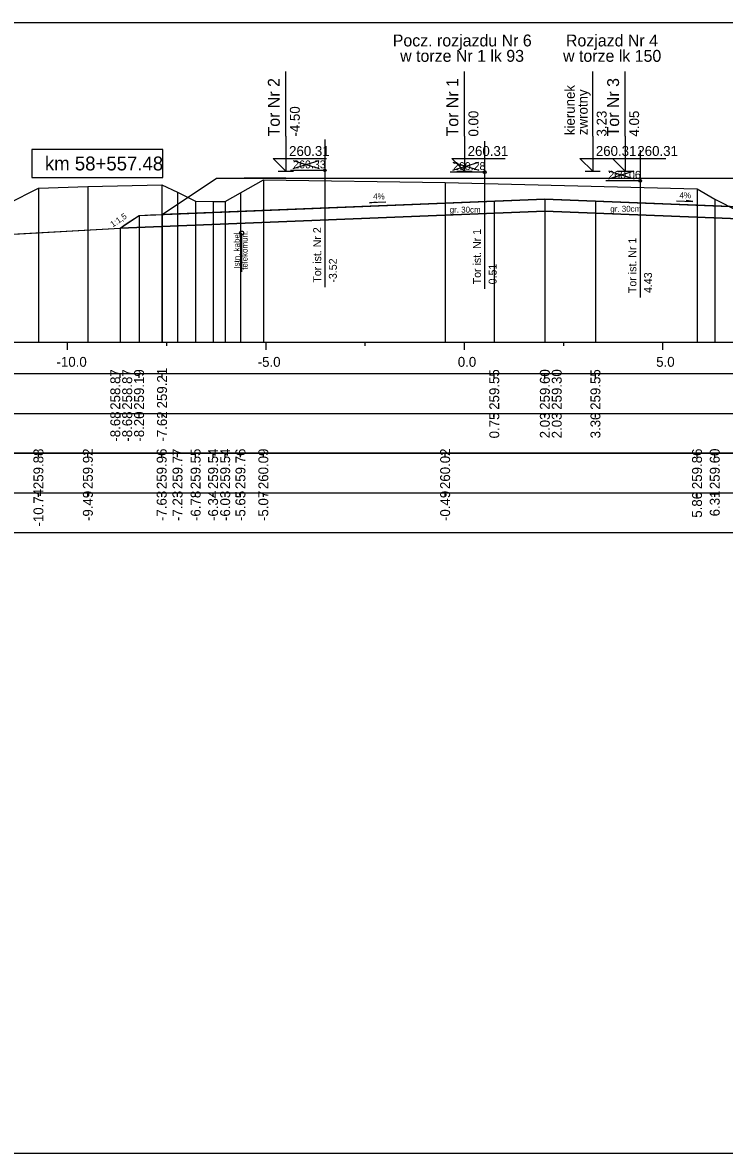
# Model space of a CAD drawing. Extents: x 6516023 to 6560129, y 5513077 to 5529206.
# Drawn here: x 6516667.08 to 6516684.76, y 5514484.66 to 5514513.16 of the extents above; entities that cross this region are included whole.
import ezdxf

# ---------------------------------------------------------------- set-up
doc = ezdxf.new("R2010")
doc.units = 0
for name, color, linetype in [('IR_default', 7, 'Continuous'), ('TOR_PRZEK_P-kable', 7, 'Continuous'), ('TOR_PRZEK_P-komponent', 7, 'Continuous'), ('TOR_PRZEK_P-opisy', 7, 'Continuous'), ('TOR_PRZEK_P-tabelka istniejace', 7, 'Continuous'), ('TOR_PRZEK_P-tabelka projektowane', 7, 'Continuous'), ('TOR_PRZEK_P-teren istniejacy', 7, 'Continuous'), ('TOR_PRZEK_P-tory istniejace', 7, 'Continuous'), ('TOR_PRZEK_P-tory projektowane', 7, 'Continuous'), ('TOR_PRZEK_P-uklad odniesienia', 7, 'Continuous'), ('TOR_PRZEK_P-warstwa ochronna I', 7, 'Continuous'), ('TOR_PRZEK_P-warstwa ochronna II', 7, 'Continuous'), ('TOR_RAMKI-ramka+tabelka 1', 7, 'Continuous')]:
    doc.layers.add(name, color=color, linetype=linetype)

msp = doc.modelspace()

# ---------------------------------------------------------------- linework, layer by layer
at = {"layer": 'IR_default'}
msp.add_lwpolyline([(6516666.496, 5514507.804), (6516669.534, 5514507.978), (6516669.691, 5514508.083), (6516670.013, 5514508.297), (6516670.3, 5514508.309), (6516670.591, 5514508.32), (6516671.271, 5514508.774), (6516671.963, 5514509.235), (6516672.308, 5514509.235), (6516672.659, 5514509.235), (6516673.182, 5514509.235), (6516673.713, 5514509.235), (6516674.581, 5514509.235), (6516675.463, 5514509.235), (6516675.959, 5514509.235), (6516676.463, 5514509.235), (6516677.331, 5514509.235), (6516678.213, 5514509.235), (6516679.081, 5514509.235), (6516679.963, 5514509.235), (6516680.236, 5514509.236), (6516680.513, 5514509.236), (6516681.381, 5514509.236), (6516682.263, 5514509.236), (6516683.131, 5514509.236), (6516684.013, 5514509.236), (6516684.348, 5514509.236), (6516684.73, 5514509.235), (6516686.494, 5514509.235)], dxfattribs=at)
at = {"layer": 'TOR_PRZEK_P-kable'}
msp.add_line((6516672.597, 5514507.853), (6516672.597, 5514506.879), dxfattribs=at)
msp.add_circle((6516672.597, 5514507.853), 0.05, dxfattribs=at)
at = {"layer": 'TOR_PRZEK_P-komponent'}
for points in [[(6516671.963, 5514509.235), (6516673.713, 5514509.235), (6516672.659, 5514509.235), (6516675.463, 5514509.235), (6516676.463, 5514509.235), (6516678.213, 5514509.235), (6516679.963, 5514509.235), (6516680.513, 5514509.236), (6516682.263, 5514509.236), (6516684.013, 5514509.236), (6516684.73, 5514509.235), (6516688.23, 5514509.235), (6516689.584, 5514508.333), (6516680.238, 5514508.706), (6516670.591, 5514508.32)], [(6516670.013, 5514508.297), (6516680.238, 5514508.706), (6516690.18, 5514508.309), (6516690.659, 5514507.99), (6516680.238, 5514508.406), (6516669.534, 5514507.978)]]:
    msp.add_lwpolyline(points, close=True, dxfattribs=at)
at = {"layer": 'TOR_PRZEK_P-opisy'}
for points in [[(6516676.234, 5514508.633), (6516675.816, 5514508.614), (6516675.984, 5514508.643)], [(6516683.552, 5514508.663), (6516683.97, 5514508.644), (6516683.802, 5514508.672)]]:
    msp.add_lwpolyline(points, dxfattribs=at)
at = {"layer": 'TOR_PRZEK_P-tabelka istniejace'}
for p, q in [((6516667.476, 5514502.206), (6516667.476, 5514502.306)), ((6516668.722, 5514502.206), (6516668.722, 5514502.306)), ((6516670.582, 5514502.206), (6516670.582, 5514502.306)), ((6516670.981, 5514502.206), (6516670.981, 5514502.306)), ((6516671.437, 5514502.206), (6516671.437, 5514502.306)), ((6516671.878, 5514502.206), (6516671.878, 5514502.306)), ((6516672.182, 5514502.206), (6516672.182, 5514502.306)), ((6516672.567, 5514502.206), (6516672.567, 5514502.306)), ((6516673.144, 5514502.206), (6516673.144, 5514502.306)), ((6516677.725, 5514502.206), (6516677.725, 5514502.306)), ((6516684.073, 5514502.206), (6516684.073, 5514502.306)), ((6516684.52, 5514502.206), (6516684.52, 5514502.306)), ((6516637.163, 5514501.306), (6516720.963, 5514501.306)), ((6516667.476, 5514501.206), (6516667.476, 5514501.306)), ((6516668.722, 5514501.206), (6516668.722, 5514501.306)), ((6516670.582, 5514501.206), (6516670.582, 5514501.306)), ((6516670.981, 5514501.206), (6516670.981, 5514501.306)), ((6516671.437, 5514501.206), (6516671.437, 5514501.306)), ((6516671.878, 5514501.206), (6516671.878, 5514501.306)), ((6516672.182, 5514501.206), (6516672.182, 5514501.306)), ((6516672.567, 5514501.206), (6516672.567, 5514501.306)), ((6516673.144, 5514501.206), (6516673.144, 5514501.306)), ((6516677.725, 5514501.206), (6516677.725, 5514501.306)), ((6516684.073, 5514501.206), (6516684.073, 5514501.306)), ((6516684.52, 5514501.206), (6516684.52, 5514501.306))]:
    msp.add_line(p, q, dxfattribs=at)
for points in [[(6516673.144, 5514509.196), (6516673.144, 5514505.306), (6516673.144, 5514505.176), (6516673.144, 5514505.106)], [(6516667.476, 5514508.985), (6516667.476, 5514505.306), (6516667.476, 5514505.176), (6516667.476, 5514505.106)], [(6516668.722, 5514509.029), (6516668.722, 5514505.306), (6516668.722, 5514505.176), (6516668.722, 5514505.106)], [(6516670.582, 5514509.069), (6516670.582, 5514505.306), (6516670.582, 5514505.176), (6516670.582, 5514505.106)], [(6516677.725, 5514509.124), (6516677.725, 5514505.306), (6516677.725, 5514505.176), (6516677.725, 5514505.106)], [(6516684.073, 5514508.97), (6516684.073, 5514505.306), (6516684.073, 5514505.176), (6516684.073, 5514505.106)], [(6516670.981, 5514508.881), (6516670.981, 5514505.306), (6516670.981, 5514505.176), (6516670.981, 5514505.106)], [(6516671.437, 5514508.659), (6516671.437, 5514505.306), (6516671.437, 5514505.176), (6516671.437, 5514505.106)], [(6516671.878, 5514508.648), (6516671.878, 5514505.306), (6516671.878, 5514505.176), (6516671.878, 5514505.106)], [(6516672.182, 5514508.648), (6516672.182, 5514505.306), (6516672.182, 5514505.176), (6516672.182, 5514505.106)], [(6516672.567, 5514508.862), (6516672.567, 5514505.306), (6516672.567, 5514505.176), (6516672.567, 5514505.106)], [(6516684.52, 5514508.709), (6516684.52, 5514505.306), (6516684.52, 5514505.176), (6516684.52, 5514505.106)]]:
    msp.add_lwpolyline(points, dxfattribs=at)
msp.add_lwpolyline([(6516637.163, 5514502.306), (6516637.163, 5514500.306), (6516720.963, 5514500.306), (6516720.963, 5514502.306)], close=True, dxfattribs=at)
at = {"layer": 'TOR_PRZEK_P-tabelka projektowane'}
for p, q in [((6516669.534, 5514504.206), (6516669.534, 5514504.306)), ((6516670.013, 5514504.206), (6516670.013, 5514504.306)), ((6516670.591, 5514504.206), (6516670.591, 5514504.306)), ((6516678.963, 5514504.206), (6516678.963, 5514504.306)), ((6516680.238, 5514504.206), (6516680.238, 5514504.306)), ((6516681.513, 5514504.206), (6516681.513, 5514504.306)), ((6516637.163, 5514503.306), (6516720.963, 5514503.306)), ((6516669.534, 5514503.206), (6516669.534, 5514503.306)), ((6516670.013, 5514503.206), (6516670.013, 5514503.306)), ((6516670.591, 5514503.206), (6516670.591, 5514503.306)), ((6516678.963, 5514503.206), (6516678.963, 5514503.306)), ((6516680.238, 5514503.206), (6516680.238, 5514503.306)), ((6516681.513, 5514503.206), (6516681.513, 5514503.306))]:
    msp.add_line(p, q, dxfattribs=at)
for points in [[(6516678.963, 5514508.655), (6516678.963, 5514505.306), (6516678.963, 5514505.176), (6516678.963, 5514505.106)], [(6516680.238, 5514508.706), (6516680.238, 5514505.306), (6516680.238, 5514505.176), (6516680.238, 5514505.106)], [(6516681.513, 5514508.656), (6516681.513, 5514505.306), (6516681.513, 5514505.176), (6516681.513, 5514505.106)], [(6516670.591, 5514508.32), (6516670.591, 5514505.306), (6516670.591, 5514505.176), (6516670.591, 5514505.106)], [(6516680.238, 5514508.406), (6516680.238, 5514505.306), (6516680.238, 5514505.176), (6516680.238, 5514505.106)], [(6516670.013, 5514508.297), (6516670.013, 5514505.306), (6516670.013, 5514505.176), (6516670.013, 5514505.106)], [(6516669.534, 5514507.978), (6516669.534, 5514505.306), (6516669.534, 5514505.176), (6516669.534, 5514505.106)]]:
    msp.add_lwpolyline(points, dxfattribs=at)
msp.add_lwpolyline([(6516637.163, 5514504.306), (6516637.163, 5514502.306), (6516720.963, 5514502.306), (6516720.963, 5514504.306)], close=True, dxfattribs=at)
at = {"layer": 'TOR_PRZEK_P-teren istniejacy'}
msp.add_lwpolyline([(6516666.714, 5514508.593), (6516667.476, 5514508.985), (6516668.722, 5514509.029), (6516670.582, 5514509.069), (6516670.981, 5514508.881), (6516671.437, 5514508.659), (6516671.878, 5514508.648), (6516672.182, 5514508.648), (6516672.567, 5514508.862), (6516673.144, 5514509.196), (6516677.725, 5514509.124), (6516684.073, 5514508.97), (6516684.52, 5514508.709), (6516685.122, 5514508.407), (6516687.277, 5514508.227), (6516688.397, 5514508.108), (6516688.748, 5514507.864), (6516689.756, 5514507.231), (6516691.167, 5514507.188), (6516694.492, 5514507.078), (6516694.81, 5514507.228), (6516695.136, 5514507.391), (6516701.174, 5514507.535), (6516702.986, 5514507.581)], dxfattribs=at)
at = {"layer": 'TOR_PRZEK_P-tory istniejace'}
for p, q in [((6516674.695, 5514510.208), (6516674.695, 5514506.488)), ((6516678.721, 5514510.166), (6516678.721, 5514506.445)), ((6516682.638, 5514509.945), (6516682.638, 5514506.225)), ((6516673.896, 5514509.48), (6516674.548, 5514509.683)), ((6516673.896, 5514509.683), (6516674.548, 5514509.48)), ((6516677.922, 5514509.438), (6516678.573, 5514509.64)), ((6516677.922, 5514509.64), (6516678.573, 5514509.438)), ((6516674.696, 5514509.433), (6516673.83, 5514509.433)), ((6516678.722, 5514509.39), (6516677.856, 5514509.39)), ((6516681.838, 5514509.217), (6516682.49, 5514509.42)), ((6516681.838, 5514509.42), (6516682.49, 5514509.217)), ((6516682.638, 5514509.17), (6516681.772, 5514509.17))]:
    msp.add_line(p, q, dxfattribs=at)
for centre in [(6516674.696, 5514509.433), (6516678.722, 5514509.39), (6516682.638, 5514509.17)]:
    msp.add_circle(centre, 0.035, dxfattribs=at)
at = {"layer": 'TOR_PRZEK_P-tory projektowane'}
for p, q in [((6516673.713, 5514510.293), (6516673.713, 5514511.925)), ((6516678.213, 5514510.293), (6516678.213, 5514511.925)), ((6516681.443, 5514510.294), (6516681.443, 5514511.926)), ((6516682.263, 5514510.294), (6516682.263, 5514511.926)), ((6516673.713, 5514510.293), (6516673.713, 5514509.415)), ((6516678.213, 5514510.293), (6516678.213, 5514509.415)), ((6516681.443, 5514510.294), (6516681.443, 5514509.416)), ((6516682.263, 5514510.294), (6516682.263, 5514509.416)), ((6516673.713, 5514509.415), (6516673.394, 5514509.735)), ((6516673.394, 5514509.735), (6516674.738, 5514509.735)), ((6516678.213, 5514509.415), (6516677.894, 5514509.735)), ((6516677.894, 5514509.735), (6516679.238, 5514509.735)), ((6516681.443, 5514509.416), (6516681.123, 5514509.735)), ((6516681.123, 5514509.735), (6516682.468, 5514509.735)), ((6516682.263, 5514509.416), (6516681.944, 5514509.735)), ((6516681.944, 5514509.735), (6516683.288, 5514509.735)), ((6516673.521, 5514509.415), (6516673.905, 5514509.415)), ((6516678.021, 5514509.415), (6516678.405, 5514509.415)), ((6516681.251, 5514509.416), (6516681.634, 5514509.416)), ((6516682.071, 5514509.416), (6516682.455, 5514509.416))]:
    msp.add_line(p, q, dxfattribs=at)
at = {"layer": 'TOR_PRZEK_P-uklad odniesienia'}
for p, q in [((6516640.963, 5514505.106), (6516720.963, 5514505.106)), ((6516668.213, 5514504.906), (6516668.213, 5514505.106)), ((6516670.713, 5514505.006), (6516670.713, 5514505.106)), ((6516673.213, 5514504.906), (6516673.213, 5514505.106)), ((6516675.713, 5514505.006), (6516675.713, 5514505.106)), ((6516678.213, 5514504.906), (6516678.213, 5514505.106)), ((6516680.713, 5514505.006), (6516680.713, 5514505.106)), ((6516683.213, 5514504.906), (6516683.213, 5514505.106))]:
    msp.add_line(p, q, dxfattribs=at)
msp.add_lwpolyline([(6516670.613, 5514509.956), (6516667.313, 5514509.956), (6516667.313, 5514509.256), (6516670.613, 5514509.256)], close=True, dxfattribs=at)
at = {"layer": 'TOR_PRZEK_P-warstwa ochronna I'}
msp.add_lwpolyline([(6516669.534, 5514507.978), (6516680.238, 5514508.406), (6516690.659, 5514507.99)], dxfattribs=at)
at = {"layer": 'TOR_PRZEK_P-warstwa ochronna II'}
msp.add_lwpolyline([(6516659.75, 5514507.819), (6516660.689, 5514507.838), (6516662.146, 5514506.867), (6516662.546, 5514506.867), (6516662.951, 5514507.137), (6516663.713, 5514507.645), (6516669.534, 5514507.978), (6516670.013, 5514508.297), (6516670.591, 5514508.32), (6516678.963, 5514508.655), (6516680.238, 5514508.706), (6516681.513, 5514508.656), (6516689.584, 5514508.333), (6516690.18, 5514508.309), (6516690.659, 5514507.99), (6516692.48, 5514507.817), (6516693.59, 5514507.076), (6516694.07, 5514506.756), (6516694.47, 5514506.756), (6516695.434, 5514507.398)], dxfattribs=at)
at = {"layer": 'TOR_RAMKI-ramka+tabelka 1'}
msp.add_lwpolyline([(6516634.513, 5514513.156), (6516882.013, 5514513.156), (6516882.013, 5514484.656), (6516634.513, 5514484.656)], close=True, dxfattribs=at)

# ---------------------------------------------------------------- texts
at = {"layer": 'TOR_PRZEK_P-kable'}
for s, height, p in [('Istn. kabel', 0.14999, (6516672.552, 5514506.955)), ('telekomun.', 0.15, (6516672.747, 5514506.927))]:
    msp.add_text(s, height=height, rotation=90.0511, dxfattribs=at).set_placement(p)
at = {"layer": 'TOR_PRZEK_P-opisy'}
for s, rotation, p in [('4%', 0.1515, (6516675.911, 5514508.699)), ('4%', 359.8485, (6516683.631, 5514508.729)), ('1:1,5', 34.0701, (6516669.35, 5514507.991))]:
    msp.add_text(s, height=0.15, rotation=rotation, dxfattribs=at).set_placement(p)
at = {"layer": 'TOR_PRZEK_P-tabelka istniejace'}
for s, p in [('259.88', (6516667.601, 5514501.398)), ('259.92', (6516668.847, 5514501.4)), ('259.96', (6516670.707, 5514501.398)), ('259.77', (6516671.106, 5514501.398)), ('259.55', (6516671.562, 5514501.397)), ('259.54', (6516672.003, 5514501.399)), ('259.54', (6516672.307, 5514501.399)), ('259.76', (6516672.692, 5514501.398)), ('260.09', (6516673.269, 5514501.398)), ('260.02', (6516677.85, 5514501.4)), ('259.86', (6516684.198, 5514501.398)), ('259.60', (6516684.645, 5514501.398)), ('-10.74', (6516667.601, 5514500.455)), ('-9.49', (6516668.847, 5514500.594)), ('-7.63', (6516670.707, 5514500.594)), ('-7.23', (6516671.106, 5514500.594)), ('-6.78', (6516671.562, 5514500.594)), ('-6.34', (6516672.003, 5514500.595)), ('-6.03', (6516672.307, 5514500.594)), ('-5.65', (6516672.692, 5514500.593)), ('-5.07', (6516673.269, 5514500.594)), ('-0.49', (6516677.85, 5514500.594)), ('5.86', (6516684.198, 5514500.677)), ('6.31', (6516684.645, 5514500.712))]:
    msp.add_text(s, height=0.25, rotation=90, dxfattribs=at).set_placement(p)
at = {"layer": 'TOR_PRZEK_P-tabelka projektowane'}
for s, p in [('258.87', (6516669.538, 5514503.398)), ('258.87', (6516669.838, 5514503.398)), ('259.19', (6516670.138, 5514503.398)), ('259.21', (6516670.716, 5514503.433)), ('259.55', (6516679.088, 5514503.397)), ('259.60', (6516680.363, 5514503.398)), ('259.30', (6516680.663, 5514503.398)), ('259.55', (6516681.638, 5514503.397)), ('-8.68', (6516669.538, 5514502.594)), ('-8.68', (6516669.838, 5514502.594)), ('-8.20', (6516670.138, 5514502.594)), ('-7.62', (6516670.716, 5514502.596)), ('0.75', (6516679.088, 5514502.677)), ('2.03', (6516680.363, 5514502.678)), ('2.03', (6516680.663, 5514502.678)), ('3.30', (6516681.638, 5514502.678))]:
    msp.add_text(s, height=0.25, rotation=90, dxfattribs=at).set_placement(p)
at = {"layer": 'TOR_PRZEK_P-tory istniejace'}
for s, p in [('260.33', (6516673.896, 5514509.483)), ('260.28', (6516677.922, 5514509.44)), ('260.06', (6516681.838, 5514509.22))]:
    msp.add_text(s, height=0.2, dxfattribs=at).set_placement(p)
for s, rotation, p in [('Tor ist. Nr 2', 90.0511, (6516674.602, 5514506.602)), ('Tor ist. Nr 1', 90.0511, (6516678.628, 5514506.56)), ('Tor ist. Nr 1', 90.0511, (6516682.544, 5514506.339)), ('-3.52', 90, (6516674.996, 5514506.603)), ('0.51', 90, (6516679.022, 5514506.56)), ('4.43', 90, (6516682.938, 5514506.34))]:
    msp.add_text(s, height=0.2, rotation=rotation, dxfattribs=at).set_placement(p)
at = {"layer": 'TOR_PRZEK_P-tory projektowane'}
for s, height, rotation, p in [('Pocz. rozjazdu Nr 6', 0.3, 360, (6516676.406, 5514512.556)), ('Rozjazd Nr 4', 0.3, 360, (6516680.77, 5514512.556)), ('w torze Nr 1 lk 93', 0.3, 360, (6516676.592, 5514512.168)), ('w torze lk 150', 0.3, 360, (6516680.697, 5514512.168)), ('Tor Nr 3', 0.3, 90, (6516682.108, 5514510.288)), ('Tor Nr 2', 0.3, 90, (6516673.558, 5514510.287)), ('Tor Nr 1', 0.3, 90, (6516678.058, 5514510.287)), ('kierunek', 0.25, 90, (6516680.993, 5514510.321)), ('zwrotny', 0.25, 90, (6516681.317, 5514510.321)), ('-4.50', 0.25, 90, (6516674.063, 5514510.285)), ('0.00', 0.25, 90, (6516678.563, 5514510.285)), ('3.23', 0.25, 90, (6516681.793, 5514510.286)), ('4.05', 0.25, 90, (6516682.613, 5514510.286))]:
    msp.add_text(s, height=height, rotation=rotation, dxfattribs=at).set_placement(p)
for p in [(6516673.793, 5514509.795), (6516678.293, 5514509.795), (6516681.523, 5514509.796), (6516682.569, 5514509.796)]:
    msp.add_text('260.31', height=0.25, dxfattribs=at).set_placement(p)
at = {"layer": 'TOR_PRZEK_P-uklad odniesienia'}
for s, height, p in [('km 58+557.48', 0.35, (6516667.64, 5514509.431)), ('-10.0', 0.25, (6516667.932, 5514504.481)), ('-5.0', 0.25, (6516673.002, 5514504.481)), ('0.0', 0.25, (6516678.044, 5514504.481)), ('5.0', 0.25, (6516683.044, 5514504.481))]:
    msp.add_text(s, height=height, dxfattribs=at).set_placement(p)
at = {"layer": 'TOR_PRZEK_P-warstwa ochronna I'}
for p in [(6516677.84, 5514508.367), (6516681.887, 5514508.388)]:
    msp.add_text('gr. 30cm', height=0.15, dxfattribs=at).set_placement(p)

doc.saveas('drawing.dxf')
